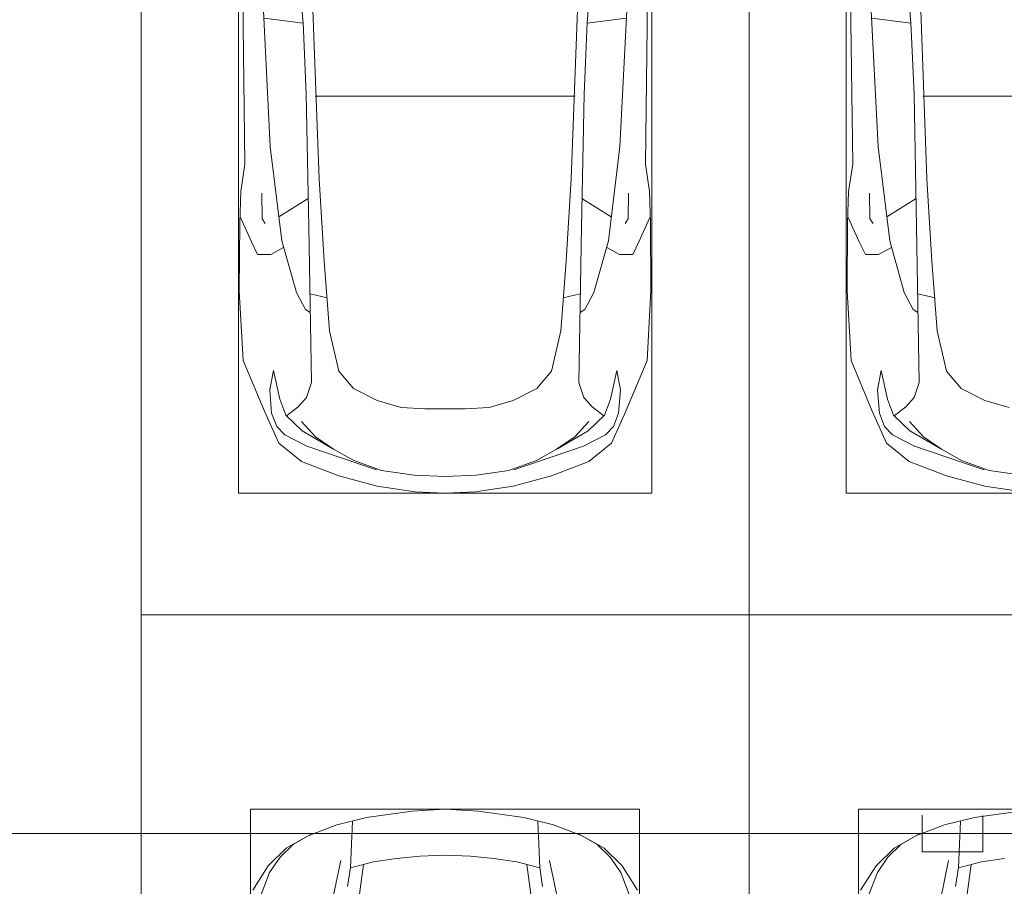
# Model space of a CAD drawing. Header units: millimetres. Extents: x -32229 to 291619, y -13689 to 125138.
# Tile 524 of 565: x 89435 to 93485, y 103233 to 106797. Entities that reach past the tile are written whole.
import ezdxf

# ---------------------------------------------------------------- set-up
doc = ezdxf.new("R2010")
doc.units = ezdxf.units.MM
doc.layers.add('A-DETL-____-OTLN', color=7, linetype='Continuous', lineweight=9, true_color=0x00a600)
doc.layers.add('A-DETL-GENF-OTLN', color=7, linetype='Continuous', lineweight=18)
doc.layers.add('C-PRKG-____-OTLN', color=7, linetype='Continuous', lineweight=18)

# ---------------------------------------------------------------- blocks, each defined once
blk = doc.blocks.new('АР_Машиноместо - 5300x2500_С-V38--02 ЭМ')
at = {"layer": 'A-DETL-GENF-OTLN', "color": 253, "lineweight": 13, "true_color": 0xaaaaaa}
for p, q in [((1373.6, 4794.1), (1529.8, 4771.8)), ((1529.8, 4771.8), (1687.3, 4729.4)), ((1377.8, 4726.4), (1511.8, 4706.7)), ((1511.8, 4706.7), (1626.1, 4665.1)), ((1819.3, 4606.5), (1533, 4703.6)), ((1687.3, 4729.4), (1840.9, 4669.9)), ((1626.1, 4665.1), (1708.7, 4619.7)), ((1840.9, 4669.9), (1934.1, 4595.1)), ((1708.7, 4619.7), (1782.9, 4568.9)), ((1711.5, 4617.7), (1838.2, 4543.1)), ((1909.3, 4560.1), (1819.3, 4606.5)), ((1934.1, 4595.1), (1992.9, 4462.6)), ((1782.9, 4568.9), (1840.4, 4505.3)), ((1838.2, 4543.1), (1905.4, 4479.3)), ((1942.5, 4525.7), (1909.3, 4560.1)), ((1963.6, 4471.4), (1942.5, 4525.7)), ((1855, 4445.5), (1902.7, 4481.4)), ((1905.4, 4479.3), (1930.5, 4413.1)), ((1971.6, 4374.7), (1963.6, 4471.4)), ((1992.9, 4462.6), (2080.4, 4254.2)), ((1529.5, 4419.3), (1430.4, 4447.3)), ((1627.3, 4370.2), (1529.5, 4419.3)), ((1820.4, 4406.3), (1855, 4445.5)), ((1800.3, 4345.5), (1820.4, 4406.3)), ((1930.5, 4413.1), (1956.3, 4295.1)), ((1956.3, 4295.1), (1971.6, 4374.7)), ((1687.5, 4298.9), (1627.3, 4370.2)), ((1810.7, 3705.5), (1800.3, 4345.5)), ((1725.6, 4132.9), (1687.5, 4298.9)), ((2080.4, 4254.2), (2096.6, 3968)), ((1747.8, 3845.6), (1725.6, 4132.9)), ((1824.8, 4045.5), (1805.4, 4057.6)), ((1861.3, 3975.4), (1824.8, 4045.5)), ((1921.3, 3762.9), (1861.3, 3975.4)), ((2096.6, 3968), (2094.4, 3688.5)), ((1768.8, 3507.6), (1747.8, 3845.6)), ((1967.5, 3818.1), (1914.5, 3790.5)), ((2021.6, 3819.3), (1967.5, 3818.1)), ((2046.9, 3766.3), (2021.6, 3819.3)), ((1969.1, 3374.8), (1921.3, 3762.9)), ((2091.8, 3667), (2046.9, 3766.3)), ((1821.3, 3159.5), (1810.7, 3705.5)), ((2003.2, 3671.6), (1989.9, 3691.5)), ((2094.4, 3688.5), (2090.5, 3560)), ((1812.9, 3588.8), (1933.5, 3663.9)), ((2004.5, 3566.1), (2003.2, 3671.6)), ((2090.5, 3560), (2073.5, 3446.8)), ((1795.1, 2775.5), (1768.8, 3507.6)), ((2073.5, 3446.8), (2082.5, 2723)), ((1998.6, 2789.7), (1969.1, 3374.8)), ((1834.4, 2864.6), (1821.3, 3159.5)), ((1834.2, 2867.4), (1994.9, 2846.9)), ((1863.4, 2526.5), (1834.2, 2867.4))]:
    blk.add_line(p, q, dxfattribs=at)
at = {"layer": 'A-DETL-GENF-OTLN', "color": 254, "lineweight": 13, "true_color": 0xd4d4d4}
for p, q in [((1805.4, 3980.4), (1734.9, 3996.8)), ((1784.9, 3168.3), (1250, 3167.3))]:
    blk.add_line(p, q, dxfattribs=at)
at = {"layer": 'C-PRKG-____-OTLN', "color": 253, "lineweight": 13, "true_color": 0xaaaaaa}
for p, q in [((2500, 5300), (0, 5300)), ((2500, 0), (2500, 5300)), ((400, 4800), (2100, 4800)), ((2100, 500), (2100, 4800))]:
    blk.add_line(p, q, dxfattribs=at)
blk = doc.blocks.new('АР_Машиноместо - 4900x2400_М__5300х2500_-2211001--02 ЭМ')
at = {"layer": 'A-DETL-GENF-OTLN', "color": 253, "lineweight": 13, "true_color": 0xaaaaaa}
for p, q in [((1586, -4272.5), (1606.4, -4121.6)), ((1977.5, -4267.9), (2041.4, -4167)), ((1449.6, -4297.3), (1544.5, -4283.9)), ((1544.5, -4283.9), (1639, -4259.4)), ((1638.8, -4260.3), (1630.7, -4451.1)), ((1903.7, -4340.6), (1977.5, -4267.9)), ((1814, -4391.6), (1903.7, -4340.6)), ((1695.6, -4436.7), (1814, -4391.6)), ((1573, -4466.6), (1695.6, -4436.7)), ((1385.4, -4493), (1573, -4466.6))]:
    blk.add_line(p, q, dxfattribs=at)
at = {"layer": 'A-DETL-GENF-OTLN', "color": 254, "lineweight": 13, "true_color": 0xd4d4d4}
for p, q in [((1713.1, -4128.3), (1678.9, -4289.8)), ((1972.2, -4239.8), (2011.4, -4138.1)), ((1651, -4182.8), (1638.8, -4260.3)), ((1928.5, -4303.1), (1972.2, -4239.8)), ((1875, -4354.8), (1928.5, -4303.1)), ((1803.7, -4395.8), (1875, -4354.8))]:
    blk.add_line(p, q, dxfattribs=at)
at = {"layer": 'C-PRKG-____-OTLN', "color": 253, "lineweight": 13, "true_color": 0xaaaaaa}
for p, q in [((2500, 0), (2500, -5300)), ((2050, -800), (2050, -4500)), ((450, -4500), (2050, -4500)), ((2500, -5300), (0, -5300))]:
    blk.add_line(p, q, dxfattribs=at)
blk = doc.blocks.new('АР_Машиноместо - 5300x2500_С-V37--02 ЭМ')
at = {"layer": 'A-DETL-GENF-OTLN', "color": 253, "lineweight": 13, "true_color": 0xaaaaaa}
for p, q in [((636.6, -2526.5), (665.8, -2867.4)), ((1863.4, -2526.5), (1834.2, -2867.4)), ((426.5, -3446.8), (417.5, -2723)), ((2073.5, -3446.8), (2082.5, -2723)), ((501.4, -2789.7), (530.9, -3374.8)), ((704.9, -2775.5), (731.2, -3507.6)), ((1795.1, -2775.5), (1768.8, -3507.6)), ((1998.6, -2789.7), (1969.1, -3374.8)), ((665.8, -2867.4), (505.1, -2846.9)), ((665.6, -2864.6), (678.7, -3159.5)), ((1834.4, -2864.6), (1821.3, -3159.5)), ((1834.2, -2867.4), (1994.9, -2846.9)), ((678.7, -3159.5), (689.3, -3705.5)), ((1821.3, -3159.5), (1810.7, -3705.5)), ((530.9, -3374.8), (578.7, -3762.9)), ((1969.1, -3374.8), (1921.3, -3762.9)), ((409.5, -3560), (426.5, -3446.8)), ((2090.5, -3560), (2073.5, -3446.8)), ((731.2, -3507.6), (752.2, -3845.6)), ((1768.8, -3507.6), (1747.8, -3845.6)), ((405.6, -3688.5), (409.5, -3560)), ((2094.4, -3688.5), (2090.5, -3560)), ((495.5, -3566.1), (496.8, -3671.6)), ((687.1, -3588.8), (566.5, -3663.9)), ((1812.9, -3588.8), (1933.5, -3663.9)), ((2004.5, -3566.1), (2003.2, -3671.6)), ((408.2, -3667), (453.1, -3766.3)), ((496.8, -3671.6), (510.1, -3691.5)), ((2003.2, -3671.6), (1989.9, -3691.5)), ((2091.8, -3667), (2046.9, -3766.3)), ((403.4, -3968), (405.6, -3688.5)), ((689.3, -3705.5), (699.7, -4345.5)), ((1810.7, -3705.5), (1800.3, -4345.5)), ((2096.6, -3968), (2094.4, -3688.5)), ((453.1, -3766.3), (478.4, -3819.3)), ((578.7, -3762.9), (638.7, -3975.4)), ((1921.3, -3762.9), (1861.3, -3975.4)), ((2046.9, -3766.3), (2021.6, -3819.3)), ((532.5, -3818.1), (585.5, -3790.5)), ((1967.5, -3818.1), (1914.5, -3790.5)), ((478.4, -3819.3), (532.5, -3818.1)), ((752.2, -3845.6), (774.4, -4132.9)), ((1747.8, -3845.6), (1725.6, -4132.9)), ((2021.6, -3819.3), (1967.5, -3818.1)), ((419.6, -4254.2), (403.4, -3968)), ((2080.4, -4254.2), (2096.6, -3968)), ((638.7, -3975.4), (675.2, -4045.5)), ((1861.3, -3975.4), (1824.8, -4045.5)), ((675.2, -4045.5), (694.6, -4057.6)), ((1824.8, -4045.5), (1805.4, -4057.6)), ((774.4, -4132.9), (812.5, -4298.9)), ((1725.6, -4132.9), (1687.5, -4298.9)), ((507.1, -4462.6), (419.6, -4254.2)), ((1992.9, -4462.6), (2080.4, -4254.2)), ((543.7, -4295.1), (528.4, -4374.7)), ((569.5, -4413.1), (543.7, -4295.1)), ((812.5, -4298.9), (872.7, -4370.2)), ((1687.5, -4298.9), (1627.3, -4370.2)), ((1930.5, -4413.1), (1956.3, -4295.1)), ((1956.3, -4295.1), (1971.6, -4374.7)), ((699.7, -4345.5), (679.6, -4406.3)), ((872.7, -4370.2), (970.5, -4419.3)), ((1627.3, -4370.2), (1529.5, -4419.3)), ((1800.3, -4345.5), (1820.4, -4406.3)), ((528.4, -4374.7), (536.4, -4471.4)), ((594.6, -4479.3), (569.5, -4413.1)), ((679.6, -4406.3), (645, -4445.5)), ((1820.4, -4406.3), (1855, -4445.5)), ((1905.4, -4479.3), (1930.5, -4413.1)), ((1971.6, -4374.7), (1963.6, -4471.4)), ((645, -4445.5), (597.3, -4481.4)), ((970.5, -4419.3), (1069.6, -4447.3)), ((1069.6, -4447.3), (1167.1, -4453.2)), ((1167.1, -4453.2), (1250, -4453.9)), ((1332.9, -4453.2), (1250, -4453.9)), ((1430.4, -4447.3), (1332.9, -4453.2)), ((1529.5, -4419.3), (1430.4, -4447.3)), ((1855, -4445.5), (1902.7, -4481.4)), ((565.9, -4595.1), (507.1, -4462.6)), ((536.4, -4471.4), (557.5, -4525.7)), ((661.8, -4543.1), (594.6, -4479.3)), ((1838.2, -4543.1), (1905.4, -4479.3)), ((1934.1, -4595.1), (1992.9, -4462.6)), ((1963.6, -4471.4), (1942.5, -4525.7)), ((557.5, -4525.7), (590.7, -4560.1)), ((717.1, -4568.9), (659.6, -4505.3)), ((1782.9, -4568.9), (1840.4, -4505.3)), ((1942.5, -4525.7), (1909.3, -4560.1)), ((590.7, -4560.1), (680.7, -4606.5)), ((788.5, -4617.7), (661.8, -4543.1)), ((791.3, -4619.7), (717.1, -4568.9)), ((1708.7, -4619.7), (1782.9, -4568.9)), ((1711.5, -4617.7), (1838.2, -4543.1)), ((1909.3, -4560.1), (1819.3, -4606.5)), ((659.1, -4669.9), (565.9, -4595.1)), ((680.7, -4606.5), (967, -4703.6)), ((1819.3, -4606.5), (1533, -4703.6)), ((1840.9, -4669.9), (1934.1, -4595.1)), ((873.9, -4665.1), (791.3, -4619.7)), ((1626.1, -4665.1), (1708.7, -4619.7)), ((812.7, -4729.4), (659.1, -4669.9)), ((988.2, -4706.7), (873.9, -4665.1)), ((1511.8, -4706.7), (1626.1, -4665.1)), ((1687.3, -4729.4), (1840.9, -4669.9)), ((970.2, -4771.8), (812.7, -4729.4)), ((1122.2, -4726.4), (988.2, -4706.7)), ((1250, -4731.7), (1122.2, -4726.4)), ((1250, -4731.7), (1377.8, -4726.4)), ((1377.8, -4726.4), (1511.8, -4706.7)), ((1529.8, -4771.8), (1687.3, -4729.4)), ((1126.4, -4794.1), (970.2, -4771.8)), ((1373.6, -4794.1), (1529.8, -4771.8)), ((1250, -4800), (1126.4, -4794.1)), ((1250, -4800), (1373.6, -4794.1))]:
    blk.add_line(p, q, dxfattribs=at)
at = {"layer": 'A-DETL-GENF-OTLN', "color": 254, "lineweight": 13, "true_color": 0xd4d4d4}
for p, q in [((715.1, -3168.3), (1250, -3167.3)), ((1784.9, -3168.3), (1250, -3167.3)), ((694.6, -3980.4), (765.1, -3996.8)), ((1805.4, -3980.4), (1734.9, -3996.8))]:
    blk.add_line(p, q, dxfattribs=at)
at = {"layer": 'C-PRKG-____-OTLN', "color": 253, "lineweight": 13, "true_color": 0xaaaaaa}
for p, q in [((0, 0), (0, -5300)), ((2500, 0), (2500, -5300)), ((400, -500), (400, -4800)), ((2100, -500), (2100, -4800)), ((400, -4800), (2100, -4800)), ((2500, -5300), (0, -5300))]:
    blk.add_line(p, q, dxfattribs=at)
blk = doc.blocks.new('АР_Машиноместо - 4900x2400_М__5300х2500_-V39--02 ЭМ')
at = {"layer": 'A-DETL-GENF-OTLN', "color": 253, "lineweight": 13, "true_color": 0xaaaaaa}
for p, q in [((1250, 4500), (1114.6, 4493)), ((1250, 4500), (1385.4, 4493)), ((927, 4466.6), (804.4, 4436.7)), ((1114.6, 4493), (927, 4466.6)), ((1385.4, 4493), (1573, 4466.6)), ((1573, 4466.6), (1695.6, 4436.7)), ((804.4, 4436.7), (686, 4391.6)), ((861.2, 4260.3), (869.3, 4451.1)), ((1638.8, 4260.3), (1630.7, 4451.1)), ((1695.6, 4436.7), (1814, 4391.6)), ((686, 4391.6), (596.3, 4340.6)), ((1814, 4391.6), (1903.7, 4340.6)), ((596.3, 4340.6), (522.5, 4267.9)), ((1903.7, 4340.6), (1977.5, 4267.9)), ((1050.4, 4297.3), (955.5, 4283.9)), ((1146, 4306.7), (1050.4, 4297.3)), ((1250, 4312), (1146, 4306.7)), ((1250, 4312), (1354, 4306.7)), ((1354, 4306.7), (1449.6, 4297.3)), ((1449.6, 4297.3), (1544.5, 4283.9)), ((522.5, 4267.9), (458.6, 4167)), ((955.5, 4283.9), (861, 4259.4)), ((914, 4272.5), (893.6, 4121.6)), ((1544.5, 4283.9), (1639, 4259.4)), ((1586, 4272.5), (1606.4, 4121.6)), ((1977.5, 4267.9), (2041.4, 4167))]:
    blk.add_line(p, q, dxfattribs=at)
at = {"layer": 'A-DETL-GENF-OTLN', "color": 254, "lineweight": 13, "true_color": 0xd4d4d4}
for p, q in [((696.3, 4395.8), (625, 4354.8)), ((1803.7, 4395.8), (1875, 4354.8)), ((625, 4354.8), (571.5, 4303.1)), ((1875, 4354.8), (1928.5, 4303.1)), ((571.5, 4303.1), (527.8, 4239.8)), ((1928.5, 4303.1), (1972.2, 4239.8)), ((786.9, 4128.3), (821.1, 4289.8)), ((849, 4182.8), (861.2, 4260.3)), ((1651, 4182.8), (1638.8, 4260.3)), ((1713.1, 4128.3), (1678.9, 4289.8)), ((527.8, 4239.8), (488.6, 4138.1)), ((1972.2, 4239.8), (2011.4, 4138.1))]:
    blk.add_line(p, q, dxfattribs=at)
at = {"layer": 'C-PRKG-____-OTLN', "color": 253, "lineweight": 13, "true_color": 0xaaaaaa}
for p, q in [((2500, 5300), (0, 5300)), ((0, 0), (0, 5300)), ((2500, 0), (2500, 5300)), ((450, 4500), (2050, 4500)), ((450, 800), (450, 4500)), ((2050, 800), (2050, 4500))]:
    blk.add_line(p, q, dxfattribs=at)
blk = doc.blocks.new('Наметкина 10_РД_АР_П_отсоединено_rvt-1--02 ЭМ')
at = {"layer": 'C-PRKG-____-OTLN', "color": 253, "lineweight": 13, "true_color": 0xaaaaaa}
for name, p in [('АР_Машиноместо - 5300x2500_С-V37--02 ЭМ', (89935.3, 109650)), ('АР_Машиноместо - 4900x2400_М__5300х2500_-V39--02 ЭМ', (89935.3, 99050))]:
    blk.add_blockref(name, p, dxfattribs=at)
at = {"layer": 'C-PRKG-____-OTLN', "color": 253, "lineweight": 13, "true_color": 0xaaaaaa, "rotation": 180}
for name, p in [('АР_Машиноместо - 5300x2500_С-V38--02 ЭМ', (94935.3, 109650)), ('АР_Машиноместо - 4900x2400_М__5300х2500_-2211001--02 ЭМ', (94935.3, 99050))]:
    blk.add_blockref(name, p, dxfattribs=at)

msp = doc.modelspace()

# ---------------------------------------------------------------- linework, layer by layer
at = {"layer": 'A-DETL-____-OTLN', "color": 5, "true_color": 0x0000ff}
for p, q in [((93147.1, 103525.4), (93146.9, 103375.4)), ((93396.9, 103375.1), (93397.1, 103525.1)), ((114684.7, 103450.1), (37936.1, 103450.1)), ((93146.9, 103375.4), (93396.9, 103375.1))]:
    msp.add_line(p, q, dxfattribs=at)

# ---------------------------------------------------------------- block references
at = {"lineweight": 5}
msp.add_blockref('Наметкина 10_РД_АР_П_отсоединено_rvt-1--02 ЭМ', (0, 0), dxfattribs=at)

doc.saveas('drawing.dxf')
